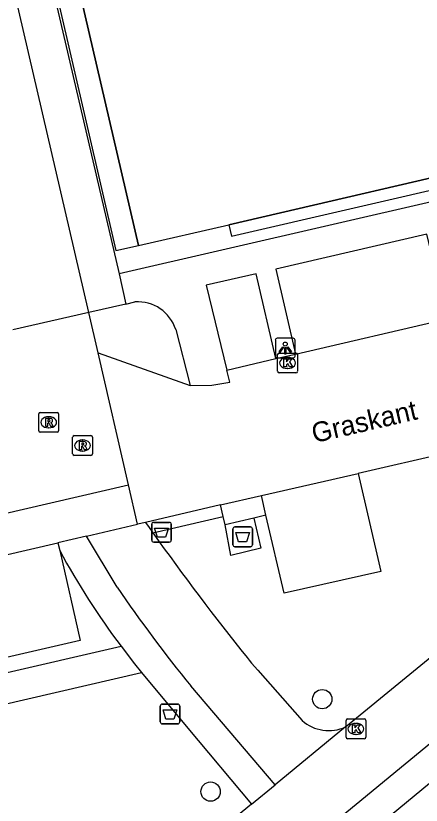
# Model space of a CAD drawing. Extents: x 156414 to 157775, y 382335 to 383765.
# Drawn here: x 156957.65 to 156978.16, y 383479.09 to 383519.05 of the extents above; entities that cross this region are included whole.
import ezdxf

# ---------------------------------------------------------------- set-up
doc = ezdxf.new("R2010")
doc.units = 0
for name, color, linetype in [('IMGEO_Afval_apart_plaats', 7, 'Continuous'), ('IMGEO_Afvalbak', 7, 'Continuous'), ('IMGEO_Boom', 7, 'Continuous'), ('IMGEO_Fietspad_gesloten', 7, 'Continuous'), ('IMGEO_Haag', 7, 'Continuous'), ('IMGEO_Kolk', 7, 'Continuous'), ('IMGEO_Lichtpunt', 7, 'Continuous'), ('IMGEO_Openbare_ruimte_label', 7, 'Continuous'), ('IMGEO_Pand', 7, 'Continuous'), ('IMGEO_Pand_overbouw', 7, 'Continuous'), ('IMGEO_Parkeervlak_open', 7, 'Continuous'), ('IMGEO_Rijbaan_lokaal_gesloten', 7, 'Continuous'), ('IMGEO_Rioolput', 7, 'Continuous'), ('IMGEO_Voetpad_gesloten', 7, 'Continuous'), ('IMGEO_Voetpad_open', 7, 'Continuous')]:
    doc.layers.add(name, color=color, linetype=linetype)

msp = doc.modelspace()

# ---------------------------------------------------------------- linework, layer by layer
at = {"layer": 'IMGEO_Afval_apart_plaats'}
for p, q in [((156968.632, 383492.278), (156968.632, 383493.078)), ((156968.632, 383493.078), (156968.632, 383492.278)), ((156968.732, 383493.178), (156969.522, 383493.178)), ((156969.522, 383493.178), (156968.732, 383493.178)), ((156969.622, 383493.078), (156969.622, 383492.278)), ((156969.622, 383492.278), (156969.622, 383493.078)), ((156969.522, 383492.178), (156968.732, 383492.178)), ((156968.732, 383492.178), (156969.522, 383492.178))]:
    msp.add_line(p, q, dxfattribs=at)
msp.add_lwpolyline([(156968.775, 383492.892), (156969.479, 383492.892), (156969.33, 383492.422), (156968.924, 383492.422), (156968.775, 383492.892)], dxfattribs=at)
for centre, start, end in [((156968.732, 383493.078), 90, 180), ((156968.732, 383493.078), 90, 180), ((156969.522, 383493.078), 0, 90), ((156969.522, 383493.078), 360, 90), ((156968.732, 383492.278), 180, 270), ((156968.732, 383492.278), 180, 270), ((156969.522, 383492.278), 270, 0), ((156969.522, 383492.278), 270, 0)]:
    msp.add_arc(centre, 0.1, start, end, dxfattribs=at)
at = {"layer": 'IMGEO_Afvalbak'}
for p, q in [((156964.526, 383492.509), (156964.526, 383493.309)), ((156964.526, 383493.309), (156964.526, 383492.509)), ((156964.626, 383493.409), (156965.416, 383493.409)), ((156965.416, 383493.409), (156964.626, 383493.409)), ((156965.516, 383493.309), (156965.516, 383492.509)), ((156965.516, 383492.509), (156965.516, 383493.309)), ((156965.416, 383492.409), (156964.626, 383492.409)), ((156964.626, 383492.409), (156965.416, 383492.409)), ((156964.955, 383483.308), (156964.955, 383484.108)), ((156964.955, 383484.108), (156964.955, 383483.308)), ((156965.055, 383484.208), (156965.845, 383484.208)), ((156965.845, 383484.208), (156965.055, 383484.208)), ((156965.945, 383484.108), (156965.945, 383483.308)), ((156965.945, 383483.308), (156965.945, 383484.108)), ((156965.845, 383483.208), (156965.055, 383483.208)), ((156965.055, 383483.208), (156965.845, 383483.208))]:
    msp.add_line(p, q, dxfattribs=at)
for points in [[(156964.669, 383493.123), (156965.373, 383493.123), (156965.224, 383492.653), (156964.818, 383492.653), (156964.669, 383493.123)], [(156965.098, 383483.922), (156965.802, 383483.922), (156965.653, 383483.452), (156965.247, 383483.452), (156965.098, 383483.922)]]:
    msp.add_lwpolyline(points, dxfattribs=at)
for centre, start, end in [((156964.626, 383493.309), 90, 180), ((156964.626, 383493.309), 90, 180), ((156965.416, 383493.309), 0, 90), ((156965.416, 383493.309), 360, 90), ((156964.626, 383492.509), 180, 270), ((156964.626, 383492.509), 180, 270), ((156965.416, 383492.509), 270, 0), ((156965.416, 383492.509), 270, 0), ((156965.055, 383484.108), 90, 180), ((156965.055, 383484.108), 90, 180), ((156965.845, 383484.108), 0, 90), ((156965.845, 383484.108), 360, 90), ((156965.055, 383483.308), 180, 270), ((156965.055, 383483.308), 180, 270), ((156965.845, 383483.308), 270, 0), ((156965.845, 383483.308), 270, 0)]:
    msp.add_arc(centre, 0.1, start, end, dxfattribs=at)
at = {"layer": 'IMGEO_Boom'}
for centre in [(156973.156, 383484.459), (156967.505, 383479.777)]:
    msp.add_circle(centre, 0.489, dxfattribs=at)
at = {"layer": 'IMGEO_Fietspad_gesloten'}
for points in [[(156961.219, 383492.717), (156963.802, 383493.313)], [(156964.217, 383493.409), (156963.802, 383493.313)], [(156964.217, 383493.409), (156964.403, 383493.145), (156964.59, 383492.881)], [(156962.776, 383490.126), (156961.219, 383492.717)], [(156969.351, 383486.57), (156969.464, 383486.429), (156969.577, 383486.288), (156969.89, 383485.931), (156972.133, 383483.372)], [(156970.774, 383480.126), (156966.499, 383485.131)]]:
    msp.add_lwpolyline(points, dxfattribs=at)
for centre, radius, start, end in [((157073.55, 383570.129), 133.565, 215.33494, 218.72666), ((157027.251, 383534.297), 78.154, 214.41464, 218.98302), ((156973.483, 383484.928), 2.06, 229.0535, 294.5409)]:
    msp.add_arc(centre, radius, start, end, dxfattribs=at)
at = {"layer": 'IMGEO_Haag'}
msp.add_lwpolyline([(156964.59, 383492.881), (156968.14, 383493.713)], dxfattribs=at)
at = {"layer": 'IMGEO_Kolk'}
for p, q in [((156970.899, 383501.054), (156970.899, 383501.906)), ((156970.974, 383501.98), (156971.826, 383501.98)), ((156971.387, 383501.76), (156971.412, 383501.76)), ((156971.9, 383501.906), (156971.9, 383501.054)), ((156971.826, 383500.98), (156970.974, 383500.98)), ((156971.41, 383501.2), (156971.385, 383501.2)), ((156974.358, 383482.529), (156974.358, 383483.381)), ((156974.433, 383483.455), (156975.285, 383483.455)), ((156974.846, 383483.235), (156974.871, 383483.235)), ((156975.359, 383483.381), (156975.359, 383482.529)), ((156975.285, 383482.455), (156974.433, 383482.455)), ((156974.869, 383482.675), (156974.844, 383482.675))]:
    msp.add_line(p, q, dxfattribs=at)
for points in [[(156970.899, 383501.054), (156970.899, 383501.906)], [(156970.974, 383501.98), (156971.826, 383501.98)], [(156971.22, 383501.68), (156971.343, 383501.68), (156971.343, 383501.529), (156971.473, 383501.68), (156971.637, 383501.68), (156971.491, 383501.529), (156971.644, 383501.28), (156971.492, 383501.28), (156971.407, 383501.444), (156971.343, 383501.377), (156971.343, 383501.28), (156971.22, 383501.28), (156971.22, 383501.68)], [(156971.9, 383501.906), (156971.9, 383501.054)], [(156971.826, 383500.98), (156970.974, 383500.98)], [(156974.358, 383482.529), (156974.358, 383483.381)], [(156974.433, 383483.455), (156975.285, 383483.455)], [(156975.359, 383483.381), (156975.359, 383482.529)], [(156974.679, 383483.155), (156974.802, 383483.155), (156974.802, 383483.004), (156974.932, 383483.155), (156975.096, 383483.155), (156974.95, 383483.004), (156975.103, 383482.755), (156974.951, 383482.755), (156974.866, 383482.919), (156974.802, 383482.852), (156974.802, 383482.755), (156974.679, 383482.755), (156974.679, 383483.155)], [(156975.285, 383482.455), (156974.433, 383482.455)]]:
    msp.add_lwpolyline(points, dxfattribs=at)
for centre, start, end in [((156970.976, 383501.904), 91.552, 178.448), ((156970.976, 383501.904), 91.552, 178.448), ((156971.824, 383501.904), 1.552, 88.448), ((156971.824, 383501.904), 1.552, 88.448), ((156970.976, 383501.056), 181.552, 268.448), ((156970.976, 383501.056), 181.552, 268.448), ((156971.824, 383501.056), 271.552, 358.448), ((156971.824, 383501.056), 271.552, 358.448), ((156974.435, 383483.379), 91.552, 178.448), ((156974.435, 383483.379), 91.552, 178.448), ((156975.283, 383483.379), 1.552, 88.448), ((156975.283, 383483.379), 1.552, 88.448), ((156974.435, 383482.531), 181.552, 268.448), ((156974.435, 383482.531), 181.552, 268.448), ((156975.283, 383482.531), 271.552, 358.448), ((156975.283, 383482.531), 271.552, 358.448)]:
    msp.add_arc(centre, 0.0765, start, end, dxfattribs=at)
for centre, major_axis, ratio, start_param, end_param in [((156971.386, 383501.48), (-0.387, 0.002), 0.722429, 4.712389, 7.853982), ((156971.411, 383501.48), (-0.39, 0.002), 0.717154, 1.570796, 4.712389), ((156974.845, 383482.955), (-0.387, 0.002), 0.722429, 4.712389, 7.853982), ((156974.87, 383482.955), (-0.39, 0.002), 0.717154, 1.570796, 4.712389)]:
    msp.add_ellipse(centre, major_axis=major_axis, ratio=ratio, start_param=start_param, end_param=end_param, dxfattribs=at)
at = {"layer": 'IMGEO_Lichtpunt'}
for p, q in [((156970.782, 383502.637), (156970.782, 383501.83)), ((156970.782, 383502.637), (156970.782, 383501.83)), ((156971.684, 383502.732), (156970.876, 383502.732)), ((156971.684, 383502.732), (156970.876, 383502.732)), ((156971.778, 383501.83), (156971.778, 383502.637)), ((156971.778, 383501.83), (156971.778, 383502.637)), ((156970.876, 383501.736), (156971.684, 383501.736)), ((156970.876, 383501.736), (156971.684, 383501.736))]:
    msp.add_line(p, q, dxfattribs=at)
for points in [[(156971.156, 383502.301), (156971.195, 383502.273), (156971.007, 383502.011), (156970.969, 383502.038), (156971.156, 383502.301)], [(156971.258, 383502.253), (156971.305, 383502.253), (156971.305, 383501.931), (156971.258, 383501.931), (156971.258, 383502.253)], [(156971.368, 383502.273), (156971.406, 383502.3), (156971.593, 383502.038), (156971.554, 383502.01), (156971.368, 383502.273)]]:
    msp.add_lwpolyline(points, dxfattribs=at)
msp.add_circle((156971.281, 383502.435), 0.0994, dxfattribs=at)
for centre, start, end in [((156970.876, 383502.637), 90, 180), ((156970.876, 383502.637), 90, 180), ((156971.684, 383502.637), 0, 90), ((156971.684, 383502.637), 0, 90), ((156970.876, 383501.83), 180, 270), ((156970.876, 383501.83), 180, 270), ((156971.684, 383501.83), 270, 0), ((156971.684, 383501.83), 270, 360)]:
    msp.add_arc(centre, 0.0946, start, end, dxfattribs=at)
at = {"layer": 'IMGEO_Pand'}
msp.add_lwpolyline([(156957.69, 383534.013), (156957.972, 383532.796), (156963.85, 383507.43), (156968.422, 383508.467), (156982.953, 383511.84), (156982.705, 383512.912), (156989.005, 383514.353), (156989.252, 383513.303), (157010.768, 383518.266), (157015.37, 383519.329), (157009.52, 383544.701), (157009.237, 383545.921)], dxfattribs=at)
at = {"layer": 'IMGEO_Pand_overbouw'}
for points in [[(156963.85, 383507.43), (156957.972, 383532.796), (156956.852, 383532.518), (156962.713, 383507.17)], [(157010.768, 383518.266), (156989.252, 383513.303), (156989.005, 383514.353), (156982.705, 383512.912), (156982.953, 383511.84), (156968.422, 383508.467), (156968.562, 383507.898), (157010.917, 383517.69)]]:
    msp.add_lwpolyline(points, close=True, dxfattribs=at)
at = {"layer": 'IMGEO_Parkeervlak_open'}
for points in [[(156974.965, 383495.886), (156976.113, 383490.924), (156971.234, 383489.819), (156970.296, 383493.767)], [(156959.869, 383491.977), (156960.901, 383487.435), (156938.973, 383482.361), (156937.843, 383487.296)]]:
    msp.add_lwpolyline(points, dxfattribs=at)
at = {"layer": 'IMGEO_Rijbaan_lokaal_gesloten'}
for points in [[(156961.349, 383504.04), (156954.52, 383533.42), (156931.728, 383631.996), (156925.894, 383657.35)], [(157015.707, 383506.828), (157005.917, 383504.621), (156995.565, 383496.169), (156912.475, 383427.759)], [(156961.349, 383504.04), (156957.506, 383503.152)], [(156961.81, 383501.995), (156961.349, 383504.04)], [(156963.345, 383495.305), (156961.81, 383501.995)], [(156896.693, 383479.995), (156898.569, 383480.297), (156963.345, 383495.305)], [(156974.339, 383483.054), (156980.657, 383488.243), (156986.273, 383492.854), (156986.443, 383492.994), (156986.979, 383493.445), (156987.515, 383493.895)], [(156974.339, 383483.054), (156970.774, 383480.126)], [(156969.57, 383479.138), (156970.774, 383480.126)], [(156969.57, 383479.138), (156964.286, 383474.798), (156950.519, 383463.472)]]:
    msp.add_lwpolyline(points, dxfattribs=at)
at = {"layer": 'IMGEO_Rioolput'}
for p, q in [((156958.813, 383498.048), (156958.813, 383498.9)), ((156958.888, 383498.974), (156959.74, 383498.974)), ((156959.814, 383498.9), (156959.814, 383498.048)), ((156959.301, 383498.754), (156959.326, 383498.754)), ((156959.324, 383498.194), (156959.299, 383498.194)), ((156959.74, 383497.974), (156958.888, 383497.974)), ((156960.526, 383496.874), (156960.526, 383497.726)), ((156960.601, 383497.8), (156961.453, 383497.8)), ((156961.527, 383497.726), (156961.527, 383496.874)), ((156961.014, 383497.58), (156961.039, 383497.58)), ((156961.037, 383497.02), (156961.012, 383497.02)), ((156961.453, 383496.8), (156960.601, 383496.8))]:
    msp.add_line(p, q, dxfattribs=at)
for points in [[(156958.813, 383498.048), (156958.813, 383498.9)], [(156958.888, 383498.974), (156959.74, 383498.974)], [(156959.814, 383498.9), (156959.814, 383498.048)], [(156959.402, 383498.672), (156959.15, 383498.674), (156959.15, 383498.274)], [(156959.15, 383498.274), (156959.274, 383498.274), (156959.274, 383498.436), (156959.285, 383498.436)], [(156959.328, 383498.593), (156959.274, 383498.593), (156959.274, 383498.512)], [(156959.274, 383498.512), (156959.326, 383498.512)], [(156959.332, 383498.407), (156959.403, 383498.274), (156959.543, 383498.274), (156959.478, 383498.4)], [(156959.74, 383497.974), (156958.888, 383497.974)], [(156960.526, 383496.874), (156960.526, 383497.726)], [(156960.601, 383497.8), (156961.453, 383497.8)], [(156961.527, 383497.726), (156961.527, 383496.874)], [(156961.115, 383497.498), (156960.863, 383497.5), (156960.863, 383497.1)], [(156960.863, 383497.1), (156960.987, 383497.1), (156960.987, 383497.262), (156960.998, 383497.262)], [(156961.041, 383497.419), (156960.987, 383497.419), (156960.987, 383497.338)], [(156960.987, 383497.338), (156961.039, 383497.338)], [(156961.045, 383497.233), (156961.116, 383497.1), (156961.256, 383497.1), (156961.191, 383497.226)], [(156961.453, 383496.8), (156960.601, 383496.8)]]:
    msp.add_lwpolyline(points, dxfattribs=at)
for centre, radius, start, end in [((156958.89, 383498.898), 0.0765, 91.552, 178.448), ((156958.89, 383498.898), 0.0765, 91.552, 178.448), ((156959.738, 383498.898), 0.0765, 1.552, 88.448), ((156959.738, 383498.898), 0.0765, 1.552, 88.448), ((156959.284, 383498.383), 0.0533, 26.0293, 88.6989), ((156959.31, 383498.701), 0.19, 274.7715, 282.9687), ((156959.334, 383498.497), 0.0964, 77.0061, 93.1865), ((156959.348, 383498.554), 0.0378, 276.6634, 79.6772), ((156959.401, 383498.562), 0.109, 350.3612, 89.416), ((156959.399, 383498.562), 0.112, 277.5842, 350.9817), ((156959.383, 383498.347), 0.108, 29.5134, 73.7905), ((156958.89, 383498.05), 0.0765, 181.552, 268.448), ((156958.89, 383498.05), 0.0765, 181.552, 268.448), ((156959.738, 383498.05), 0.0765, 271.552, 358.448), ((156959.738, 383498.05), 0.0765, 271.552, 358.448), ((156960.603, 383497.724), 0.0765, 91.552, 178.448), ((156960.603, 383497.724), 0.0765, 91.552, 178.448), ((156961.451, 383497.724), 0.0765, 1.552, 88.448), ((156961.451, 383497.724), 0.0765, 1.552, 88.448), ((156960.997, 383497.209), 0.0533, 26.0293, 88.6989), ((156961.023, 383497.527), 0.19, 274.7715, 282.9687), ((156961.047, 383497.323), 0.0964, 77.0061, 93.1865), ((156961.061, 383497.38), 0.0378, 276.6634, 79.6772), ((156961.114, 383497.388), 0.109, 350.3612, 89.416), ((156961.112, 383497.388), 0.112, 277.5842, 350.9817), ((156961.096, 383497.173), 0.108, 29.5134, 73.7905), ((156960.603, 383496.876), 0.0765, 181.552, 268.448), ((156960.603, 383496.876), 0.0765, 181.552, 268.448), ((156961.451, 383496.876), 0.0765, 271.552, 358.448), ((156961.451, 383496.876), 0.0765, 271.552, 358.448)]:
    msp.add_arc(centre, radius, start, end, dxfattribs=at)
for centre, major_axis, ratio, start_param, end_param in [((156959.3, 383498.474), (-0.387, 0.002), 0.722429, 4.712389, 7.853982), ((156959.325, 383498.474), (-0.39, 0.002), 0.717154, 1.570796, 4.712389), ((156961.013, 383497.3), (-0.387, 0.002), 0.722429, 4.712389, 7.853982), ((156961.038, 383497.3), (-0.39, 0.002), 0.717154, 1.570796, 4.712389)]:
    msp.add_ellipse(centre, major_axis=major_axis, ratio=ratio, start_param=start_param, end_param=end_param, dxfattribs=at)
at = {"layer": 'IMGEO_Voetpad_gesloten'}
for points in [[(156969.688, 383493.615), (156970.052, 383492.105), (156968.531, 383491.739), (156968.236, 383493.276)], [(156969.688, 383493.615), (156968.236, 383493.276)]]:
    msp.add_lwpolyline(points, dxfattribs=at)
at = {"layer": 'IMGEO_Voetpad_open'}
for points in [[(156956.397, 383533.726), (156962.872, 383505.984)], [(157018.01, 383518.684), (157016.807, 383518.43), (156962.872, 383505.984)], [(156979.471, 383503.706), (156978.454, 383507.993), (156970.799, 383506.224), (156971.804, 383501.926)], [(156911.382, 383422.7), (156910.947, 383424.514), (156911.127, 383424.693), (156930.809, 383440.919), (156966.776, 383470.447), (156997.648, 383495.955), (156999.999, 383497.929), (157001.183, 383498.923), (157001.765, 383499.109), (157001.826, 383499.205), (157001.757, 383499.332), (157002.58, 383500), (157006.596, 383503.263), (157020.794, 383506.487)], [(156962.872, 383505.984), (156963.216, 383504.462)], [(156970.809, 383501.696), (156969.809, 383505.995), (156967.281, 383505.411), (156968.321, 383501.118)], [(156963.216, 383504.462), (156961.349, 383504.04)], [(156963.216, 383504.462), (156963.678, 383504.567)], [(156971.804, 383501.926), (156979.471, 383503.706)], [(156965.743, 383503.167), (156966.476, 383500.334)], [(156961.81, 383501.995), (156966.476, 383500.334)], [(156968.321, 383501.118), (156970.809, 383501.696)], [(156970.809, 383501.696), (156971.804, 383501.926)], [(156966.476, 383500.334), (156967.564, 383500.35), (156968.476, 383500.508), (156968.321, 383501.118)], [(156987.515, 383493.895), (156984.047, 383497.982), (156974.965, 383495.886)], [(156970.074, 383494.77), (156974.965, 383495.886)], [(156963.802, 383493.313), (156963.345, 383495.305)], [(156968.01, 383494.299), (156970.074, 383494.77)], [(156970.296, 383493.767), (156970.074, 383494.77)], [(156968.01, 383494.299), (156964.217, 383493.409)], [(156968.14, 383493.713), (156968.01, 383494.299)], [(156968.236, 383493.276), (156968.14, 383493.713)], [(156970.296, 383493.767), (156969.688, 383493.615)], [(156961.219, 383492.717), (156959.779, 383492.373)], [(156937.843, 383487.296), (156959.779, 383492.373)], [(156959.779, 383492.373), (156959.869, 383491.977)], [(156938.361, 383481.452), (156962.975, 383487.133)], [(156962.975, 383487.133), (156963.66, 383486.255), (156964.013, 383485.801)], [(156938.437, 383479.892), (156964.013, 383485.801)], [(156964.013, 383485.801), (156966.356, 383482.991), (156969.57, 383479.138)]]:
    msp.add_lwpolyline(points, dxfattribs=at)
for centre, radius, start, end in [((156963.826, 383502.562), 2.01, 17.5139, 94.2142), ((156995.054, 383511.12), 40.055, 208.5492, 216.7873)]:
    msp.add_arc(centre, radius, start, end, dxfattribs=at)

# ---------------------------------------------------------------- texts
at = {"layer": 'IMGEO_Openbare_ruimte_label'}
msp.add_text('Graskant', height=1, rotation=13.0075, dxfattribs=at).set_placement((156972.747, 383497.417))

doc.saveas('drawing.dxf')
